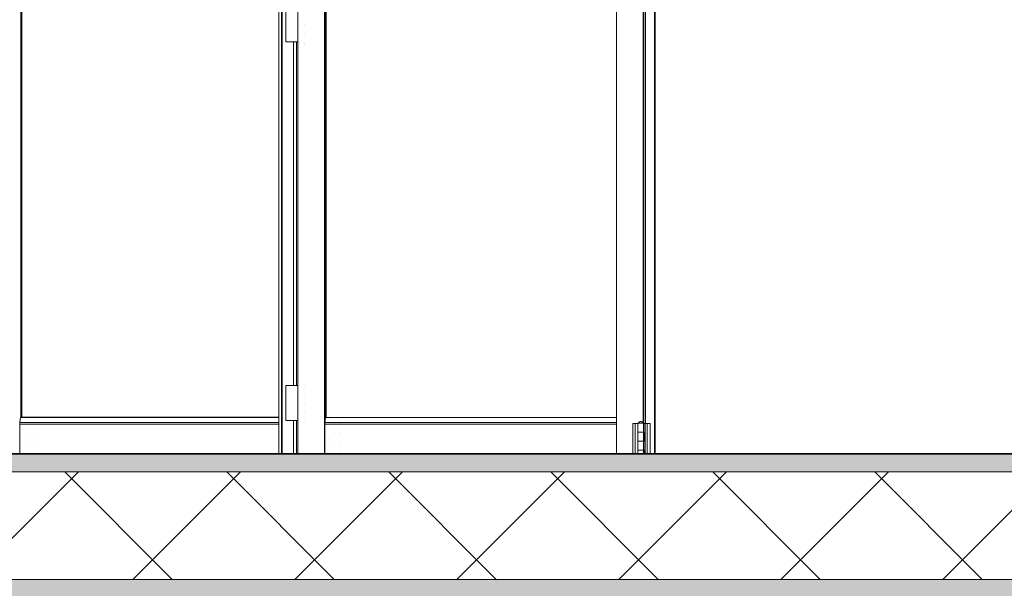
# Model space of a CAD drawing. Header units: inches. Extents: x 424 to 2043, y -237 to 445.
# Tile 926 of 965: x 993.85 to 996.6, y 221.78 to 223.36. Entities that reach past the tile are written whole.
import ezdxf

# ---------------------------------------------------------------- set-up
doc = ezdxf.new("R2010")
doc.units = ezdxf.units.IN
doc.header["$MEASUREMENT"] = 0
for name, color, linetype, lineweight in [('A-DOOR', 31, 'Continuous', 9), ('A-FLOR', 192, 'Continuous', 9), ('A-FLOR-MCUT', 51, 'Continuous', 9), ('A-FLOR-PATT', 8, 'Continuous', 35), ('A-WALL', 113, 'Continuous', 9)]:
    doc.layers.add(name, color=color, linetype=linetype, lineweight=lineweight)

# ---------------------------------------------------------------- blocks, each defined once
blk = doc.blocks.new('5-panel_Bi-fold_external_door_10806 - Type 1-V65-Section 2')
at = {"layer": 'A-DOOR'}
for p, q in [((41.5574, 8.4), (41.5574, 5.6)), ((40.5077, 8.348), (40.5077, 5.6)), ((40.5156, 8.348), (40.5156, 5.6)), ((40.5169, 8.348), (40.5169, 5.6)), ((40.5611, 8.348), (40.5611, 5.6)), ((40.6359, 8.348), (40.6359, 5.6003)), ((41.4512, 5.6), (41.4512, 8.348)), ((39.7869, 5.7018), (39.7869, 8.2627)), ((39.7897, 5.7031), (39.7897, 8.2614)), ((40.6387, 8.2627), (40.6387, 5.7018)), ((40.6405, 8.2627), (40.6405, 5.7018)), ((41.5259, 5.685), (41.5259, 8.25)), ((41.5273, 8.25), (41.5273, 5.685)), ((41.5325, 8.25), (41.5325, 5.685)), ((40.5271, 6.849), (40.5271, 6.751)), ((40.5655, 6.8), (40.5655, 6.8)), ((40.5655, 6.8), (40.5655, 6.8)), ((40.5795, 6.8), (40.5795, 6.8)), ((40.5795, 6.8), (40.5795, 6.8)), ((40.5795, 6.8), (40.5795, 6.8)), ((40.5655, 6.775), (40.5655, 6.775)), ((40.5655, 6.775), (40.5655, 6.775)), ((40.5795, 6.775), (40.5795, 6.775)), ((40.5795, 6.775), (40.5795, 6.775)), ((40.5795, 6.775), (40.5795, 6.775)), ((40.5284, 6.751), (40.5272, 6.751)), ((40.5438, 6.751), (40.5284, 6.751)), ((40.5454, 6.751), (40.5438, 6.751)), ((40.5471, 6.751), (40.5454, 6.751)), ((40.549, 6.751), (40.5471, 6.751)), ((40.5569, 6.751), (40.549, 6.751)), ((40.549, 5.791), (40.549, 6.751)), ((40.5611, 6.751), (40.5569, 6.751)), ((40.5569, 6.751), (40.5569, 5.791)), ((40.5655, 6.75), (40.5655, 6.75)), ((40.5655, 6.75), (40.5655, 6.75)), ((40.5655, 6.742), (40.5655, 6.742)), ((40.5795, 6.75), (40.5795, 6.75)), ((40.5795, 6.75), (40.5795, 6.75)), ((40.5795, 6.75), (40.5795, 6.75)), ((40.5795, 6.742), (40.5795, 6.742)), ((40.5795, 6.742), (40.5795, 6.742)), ((40.5271, 5.791), (40.5271, 5.693)), ((40.5272, 5.791), (40.5284, 5.791)), ((40.5284, 5.791), (40.5438, 5.791)), ((40.5438, 5.791), (40.5454, 5.791)), ((40.5454, 5.791), (40.5471, 5.791)), ((40.5471, 5.791), (40.549, 5.791)), ((40.549, 5.791), (40.5569, 5.791)), ((40.5569, 5.791), (40.5611, 5.791)), ((40.5655, 5.792), (40.5655, 5.792)), ((40.5795, 5.792), (40.5795, 5.792)), ((40.5655, 5.767), (40.5655, 5.767)), ((40.5655, 5.767), (40.5655, 5.767)), ((40.5795, 5.767), (40.5795, 5.767)), ((40.5795, 5.767), (40.5795, 5.767)), ((40.5795, 5.767), (40.5795, 5.767)), ((40.5655, 5.742), (40.5655, 5.742)), ((40.5655, 5.742), (40.5655, 5.742)), ((40.5795, 5.742), (40.5795, 5.742)), ((40.5795, 5.742), (40.5795, 5.742)), ((40.5795, 5.742), (40.5795, 5.742)), ((39.7841, 5.6879), (39.7866, 5.7018)), ((40.5077, 5.7018), (39.7866, 5.7018)), ((40.5077, 5.7031), (39.7875, 5.7031)), ((40.5655, 5.717), (40.5655, 5.717)), ((40.5655, 5.717), (40.5655, 5.717)), ((40.5795, 5.717), (40.5795, 5.717)), ((40.5795, 5.717), (40.5795, 5.717)), ((40.5795, 5.717), (40.5795, 5.717)), ((40.6361, 5.6879), (40.6386, 5.7018)), ((40.6386, 5.7018), (41.4512, 5.7018)), ((39.7841, 5.6829), (39.7841, 5.6879)), ((40.5077, 5.6879), (39.7841, 5.6879)), ((39.7841, 5.6), (39.7841, 5.6829)), ((40.5077, 5.6829), (39.7841, 5.6829)), ((39.8127, 5.686), (39.8127, 5.686)), ((39.8267, 5.686), (39.8267, 5.686)), ((40.5284, 5.693), (40.5272, 5.693)), ((40.5438, 5.693), (40.5284, 5.693)), ((40.5454, 5.693), (40.5438, 5.693)), ((40.5471, 5.693), (40.5454, 5.693)), ((40.549, 5.693), (40.5471, 5.693)), ((40.5569, 5.693), (40.549, 5.693)), ((40.549, 5.6), (40.549, 5.693)), ((40.5611, 5.693), (40.5569, 5.693)), ((40.5569, 5.693), (40.5569, 5.6)), ((40.5655, 5.692), (40.5655, 5.692)), ((40.5795, 5.692), (40.5795, 5.692)), ((40.5795, 5.692), (40.5795, 5.692)), ((40.636, 5.6829), (40.6361, 5.6879)), ((40.636, 5.6003), (40.636, 5.6829)), ((40.636, 5.6829), (41.4512, 5.6829)), ((40.6361, 5.6879), (41.4512, 5.6879)), ((40.664, 5.686), (40.664, 5.686)), ((40.678, 5.686), (40.678, 5.686)), ((41.4968, 5.685), (41.4968, 5.6003)), ((41.4968, 5.685), (41.4968, 5.685)), ((41.4968, 5.685), (41.5024, 5.685)), ((41.5024, 5.685), (41.5032, 5.685)), ((41.5032, 5.685), (41.5035, 5.685)), ((41.5032, 5.6003), (41.5032, 5.685)), ((41.5035, 5.685), (41.5117, 5.685)), ((41.5035, 5.6003), (41.5035, 5.685)), ((41.511, 5.685), (41.511, 5.662)), ((41.5126, 5.686), (41.5132, 5.686)), ((41.5132, 5.686), (41.5253, 5.686)), ((41.5264, 5.685), (41.5304, 5.685)), ((41.5264, 5.66), (41.5264, 5.685)), ((41.527, 5.662), (41.527, 5.685)), ((41.5304, 5.685), (41.5317, 5.685)), ((41.5304, 5.6003), (41.5304, 5.685)), ((41.5317, 5.685), (41.5366, 5.685)), ((41.5317, 5.6003), (41.5317, 5.685)), ((41.5366, 5.685), (41.5371, 5.685)), ((41.5366, 5.6003), (41.5366, 5.685)), ((41.5371, 5.685), (41.5446, 5.685)), ((41.5446, 5.685), (41.545, 5.685)), ((41.545, 5.6003), (41.545, 5.685)), ((39.8127, 5.661), (39.8127, 5.661)), ((39.8267, 5.661), (39.8267, 5.661)), ((40.664, 5.661), (40.664, 5.661)), ((40.678, 5.661), (40.678, 5.661)), ((41.511, 5.66), (41.511, 5.637)), ((41.5247, 5.661), (41.5132, 5.661)), ((41.5132, 5.661), (41.5247, 5.661)), ((41.5142, 5.66), (41.5142, 5.662)), ((41.5155, 5.66), (41.5155, 5.662)), ((41.5201, 5.66), (41.5201, 5.662)), ((41.5264, 5.66), (41.5268, 5.66)), ((41.5269, 5.66), (41.529, 5.66)), ((41.5269, 5.66), (41.5269, 5.637)), ((41.527, 5.637), (41.527, 5.66)), ((41.529, 5.637), (41.529, 5.66)), ((39.8127, 5.636), (39.8127, 5.636)), ((39.8267, 5.636), (39.8267, 5.636)), ((40.664, 5.636), (40.664, 5.636)), ((40.678, 5.636), (40.678, 5.636)), ((41.511, 5.635), (41.511, 5.612)), ((41.5247, 5.636), (41.5132, 5.636)), ((41.5132, 5.636), (41.5247, 5.636)), ((41.5142, 5.635), (41.5142, 5.637)), ((41.5142, 5.61), (41.5142, 5.612)), ((41.5155, 5.635), (41.5155, 5.637)), ((41.5155, 5.61), (41.5155, 5.612)), ((41.5201, 5.635), (41.5201, 5.637)), ((41.5201, 5.61), (41.5201, 5.612)), ((41.5268, 5.637), (41.5264, 5.637)), ((41.5264, 5.61), (41.5264, 5.637)), ((41.529, 5.637), (41.5269, 5.637)), ((41.527, 5.612), (41.527, 5.635)), ((39.8127, 5.611), (39.8127, 5.611)), ((39.8267, 5.611), (39.8267, 5.611)), ((40.664, 5.611), (40.664, 5.611)), ((40.678, 5.611), (40.678, 5.611)), ((41.511, 5.61), (41.511, 5.6003)), ((41.5247, 5.611), (41.5132, 5.611)), ((41.5132, 5.611), (41.5247, 5.611)), ((41.5264, 5.61), (41.5268, 5.61)), ((41.5269, 5.61), (41.529, 5.61)), ((41.5269, 5.6003), (41.5269, 5.61)), ((41.527, 5.6003), (41.527, 5.61)), ((41.529, 5.61), (41.529, 5.6003))]:
    blk.add_line(p, q, dxfattribs=at)
at = {"layer": 'A-DOOR', "flags": 128}
for points in [[(40.5654, 6.8), (40.5655, 6.8), (40.5655, 6.8)], [(40.5655, 6.8), (40.5655, 6.8), (40.5655, 6.8)], [(40.5655, 6.8), (40.5655, 6.8), (40.5655, 6.8)], [(40.5795, 6.8), (40.5795, 6.8), (40.5795, 6.8)], [(40.5795, 6.8), (40.5795, 6.8), (40.5795, 6.8)], [(40.5654, 6.775), (40.5655, 6.775), (40.5655, 6.775)], [(40.5655, 6.775), (40.5655, 6.775), (40.5655, 6.775)], [(40.5655, 6.775), (40.5655, 6.775), (40.5655, 6.775)], [(40.5795, 6.775), (40.5795, 6.775), (40.5795, 6.775)], [(40.5795, 6.775), (40.5795, 6.775), (40.5795, 6.775)], [(40.5654, 6.75), (40.5655, 6.75), (40.5655, 6.75)], [(40.5655, 6.75), (40.5655, 6.75), (40.5655, 6.75)], [(40.5655, 6.75), (40.5655, 6.75), (40.5655, 6.75)], [(40.5655, 6.742), (40.5655, 6.742), (40.5655, 6.742)], [(40.5795, 6.75), (40.5795, 6.75), (40.5795, 6.75)], [(40.5795, 6.75), (40.5795, 6.75), (40.5795, 6.75)], [(40.5795, 6.742), (40.5795, 6.742), (40.5795, 6.742)], [(40.5654, 5.792), (40.5655, 5.792), (40.5655, 5.792)], [(40.5655, 5.792), (40.5655, 5.792), (40.5655, 5.792)], [(40.5795, 5.792), (40.5795, 5.792), (40.5795, 5.792)], [(40.5654, 5.767), (40.5655, 5.767), (40.5655, 5.767)], [(40.5655, 5.767), (40.5655, 5.767), (40.5655, 5.767)], [(40.5655, 5.767), (40.5655, 5.767), (40.5655, 5.767)], [(40.5795, 5.767), (40.5795, 5.767), (40.5795, 5.767)], [(40.5795, 5.767), (40.5795, 5.767), (40.5795, 5.767)], [(40.5654, 5.742), (40.5655, 5.742), (40.5655, 5.742)], [(40.5655, 5.742), (40.5655, 5.742), (40.5655, 5.742)], [(40.5655, 5.742), (40.5655, 5.742), (40.5655, 5.742)], [(40.5795, 5.742), (40.5795, 5.742), (40.5795, 5.742)], [(40.5795, 5.742), (40.5795, 5.742), (40.5795, 5.742)], [(40.5654, 5.717), (40.5655, 5.717), (40.5655, 5.717)], [(40.5655, 5.717), (40.5655, 5.717), (40.5655, 5.717)], [(40.5655, 5.717), (40.5655, 5.717), (40.5655, 5.717)], [(40.5795, 5.717), (40.5795, 5.717), (40.5795, 5.717)], [(40.5795, 5.717), (40.5795, 5.717), (40.5795, 5.717)], [(40.5655, 5.692), (40.5655, 5.692), (40.5655, 5.692)], [(40.5795, 5.692), (40.5795, 5.692), (40.5795, 5.692)], [(41.511, 5.685), (41.511, 5.685), (41.511, 5.6851), (41.511, 5.6851), (41.511, 5.6852), (41.511, 5.6852), (41.511, 5.6852), (41.511, 5.6853), (41.511, 5.6853), (41.511, 5.6854), (41.511, 5.6854), (41.5111, 5.6854), (41.5111, 5.6855), (41.5111, 5.6855), (41.5111, 5.6855), (41.5111, 5.6856), (41.5112, 5.6856), (41.5112, 5.6856), (41.5112, 5.6857), (41.5112, 5.6857), (41.5113, 5.6857), (41.5113, 5.6857), (41.5113, 5.6858), (41.5114, 5.6858), (41.5114, 5.6858), (41.5114, 5.6858), (41.5115, 5.6859), (41.5115, 5.6859), (41.5115, 5.6859), (41.5116, 5.6859), (41.5116, 5.6859), (41.5116, 5.6859), (41.5117, 5.686), (41.5117, 5.686), (41.5118, 5.686), (41.5118, 5.686), (41.5118, 5.686), (41.5119, 5.686), (41.5119, 5.686), (41.512, 5.686), (41.512, 5.686)], [(41.512, 5.686), (41.5121, 5.6863), (41.5122, 5.6865), (41.5124, 5.6868), (41.5126, 5.6871), (41.5127, 5.6873), (41.5129, 5.6876), (41.5131, 5.6878), (41.5133, 5.688), (41.5135, 5.6883), (41.5138, 5.6885), (41.514, 5.6887), (41.5142, 5.6889), (41.5145, 5.6891), (41.5147, 5.6892), (41.515, 5.6894), (41.5153, 5.6895), (41.5155, 5.6897), (41.5158, 5.6898), (41.5161, 5.6899), (41.5164, 5.6901), (41.5167, 5.6902), (41.517, 5.6902), (41.5173, 5.6903), (41.5176, 5.6904), (41.5179, 5.6904), (41.5182, 5.6905), (41.5185, 5.6905), (41.5188, 5.6905), (41.519, 5.6905)], [(41.5132, 5.686), (41.513, 5.686), (41.5129, 5.686), (41.5128, 5.686), (41.5126, 5.686), (41.5125, 5.686), (41.5124, 5.686), (41.5123, 5.686), (41.5122, 5.686), (41.5122, 5.686), (41.5121, 5.686), (41.5121, 5.686), (41.512, 5.686), (41.512, 5.686), (41.512, 5.686), (41.512, 5.686)], [(41.512, 5.686), (41.512, 5.686), (41.512, 5.686), (41.512, 5.686), (41.5121, 5.686), (41.5121, 5.686), (41.5122, 5.686), (41.5122, 5.686), (41.5123, 5.686), (41.5124, 5.686), (41.5125, 5.686), (41.5126, 5.686), (41.5128, 5.686), (41.5129, 5.686), (41.513, 5.686), (41.5132, 5.686), (41.5134, 5.686)], [(41.526, 5.686), (41.526, 5.686), (41.5259, 5.686), (41.5259, 5.686), (41.5259, 5.686), (41.5258, 5.686), (41.5258, 5.686), (41.5257, 5.686), (41.5256, 5.686), (41.5255, 5.686), (41.5254, 5.686), (41.5253, 5.686), (41.5252, 5.686), (41.525, 5.686), (41.5249, 5.686), (41.5247, 5.686), (41.5246, 5.686), (41.5244, 5.686), (41.5242, 5.686), (41.524, 5.686), (41.5238, 5.686), (41.5236, 5.686), (41.5234, 5.686), (41.5232, 5.686), (41.523, 5.686), (41.5227, 5.686), (41.5225, 5.686), (41.5223, 5.686), (41.522, 5.686), (41.5218, 5.686), (41.5215, 5.686), (41.5212, 5.686), (41.521, 5.686), (41.5207, 5.686), (41.5204, 5.686), (41.5202, 5.686), (41.5199, 5.686), (41.5196, 5.686), (41.5193, 5.686), (41.519, 5.686), (41.5188, 5.686), (41.5185, 5.686), (41.5182, 5.686), (41.5179, 5.686), (41.5176, 5.686), (41.5174, 5.686), (41.5171, 5.686), (41.5168, 5.686), (41.5166, 5.686), (41.5163, 5.686), (41.5161, 5.686), (41.5158, 5.686), (41.5156, 5.686), (41.5153, 5.686), (41.5151, 5.686), (41.5148, 5.686), (41.5146, 5.686), (41.5144, 5.686), (41.5142, 5.686), (41.514, 5.686), (41.5138, 5.686), (41.5136, 5.686), (41.5134, 5.686), (41.5133, 5.686), (41.5132, 5.686)], [(41.519, 5.6905), (41.5193, 5.6905), (41.5196, 5.6905), (41.5199, 5.6904), (41.5202, 5.6904), (41.5205, 5.6903), (41.5208, 5.6903), (41.5211, 5.6902), (41.5214, 5.6901), (41.5217, 5.69), (41.522, 5.6899), (41.5222, 5.6898), (41.5225, 5.6896), (41.5228, 5.6895), (41.5231, 5.6893), (41.5233, 5.6892), (41.5236, 5.689), (41.5238, 5.6888), (41.524, 5.6886), (41.5243, 5.6884), (41.5245, 5.6882), (41.5247, 5.6879), (41.5249, 5.6877), (41.5251, 5.6875), (41.5253, 5.6872), (41.5254, 5.687), (41.5256, 5.6867), (41.5258, 5.6864), (41.5259, 5.6862), (41.526, 5.686)], [(41.5243, 5.686), (41.5245, 5.686), (41.5247, 5.686), (41.5247, 5.686)], [(41.5247, 5.686), (41.5249, 5.686), (41.525, 5.686), (41.5252, 5.686), (41.5253, 5.686), (41.5254, 5.686), (41.5255, 5.686), (41.5256, 5.686), (41.5257, 5.686), (41.5258, 5.686), (41.5258, 5.686), (41.5259, 5.686), (41.5259, 5.686), (41.5259, 5.686), (41.526, 5.686), (41.526, 5.686)], [(41.526, 5.686), (41.526, 5.686), (41.526, 5.686), (41.5261, 5.686), (41.5261, 5.686), (41.5262, 5.686), (41.5262, 5.686), (41.5262, 5.686), (41.5263, 5.6859), (41.5263, 5.6859), (41.5264, 5.6859), (41.5264, 5.6859), (41.5264, 5.6859), (41.5265, 5.6859), (41.5265, 5.6858), (41.5265, 5.6858), (41.5266, 5.6858), (41.5266, 5.6858), (41.5266, 5.6858), (41.5267, 5.6857), (41.5267, 5.6857), (41.5267, 5.6857), (41.5267, 5.6856), (41.5268, 5.6856), (41.5268, 5.6856), (41.5268, 5.6855), (41.5268, 5.6855), (41.5268, 5.6855), (41.5269, 5.6854), (41.5269, 5.6854), (41.5269, 5.6854), (41.5269, 5.6853), (41.5269, 5.6853), (41.5269, 5.6852), (41.5269, 5.6852), (41.527, 5.6852), (41.527, 5.6851), (41.527, 5.6851), (41.527, 5.6851), (41.527, 5.685), (41.527, 5.685)], [(41.512, 5.661), (41.5119, 5.661), (41.5119, 5.661), (41.5118, 5.661), (41.5118, 5.661), (41.5118, 5.661), (41.5117, 5.661), (41.5117, 5.661), (41.5117, 5.6611), (41.5116, 5.6611), (41.5116, 5.6611), (41.5115, 5.6611), (41.5115, 5.6611), (41.5115, 5.6611), (41.5114, 5.6612), (41.5114, 5.6612), (41.5114, 5.6612), (41.5113, 5.6612), (41.5113, 5.6612), (41.5113, 5.6613), (41.5112, 5.6613), (41.5112, 5.6613), (41.5112, 5.6614), (41.5112, 5.6614), (41.5111, 5.6614), (41.5111, 5.6615), (41.5111, 5.6615), (41.5111, 5.6615), (41.5111, 5.6616), (41.511, 5.6616), (41.511, 5.6616), (41.511, 5.6617), (41.511, 5.6617), (41.511, 5.6618), (41.511, 5.6618), (41.511, 5.6618), (41.511, 5.6619), (41.511, 5.6619), (41.511, 5.6619), (41.511, 5.662), (41.511, 5.662)], [(41.511, 5.66), (41.511, 5.66), (41.511, 5.6601), (41.511, 5.6601), (41.511, 5.6602), (41.511, 5.6602), (41.511, 5.6602), (41.511, 5.6603), (41.511, 5.6603), (41.511, 5.6604), (41.511, 5.6604), (41.5111, 5.6604), (41.5111, 5.6605), (41.5111, 5.6605), (41.5111, 5.6605), (41.5111, 5.6606), (41.5112, 5.6606), (41.5112, 5.6606), (41.5112, 5.6607), (41.5112, 5.6607), (41.5113, 5.6607), (41.5113, 5.6607), (41.5113, 5.6608), (41.5114, 5.6608), (41.5114, 5.6608), (41.5114, 5.6608), (41.5115, 5.6609), (41.5115, 5.6609), (41.5115, 5.6609), (41.5116, 5.6609), (41.5116, 5.6609), (41.5116, 5.6609), (41.5117, 5.661), (41.5117, 5.661), (41.5118, 5.661), (41.5118, 5.661), (41.5118, 5.661), (41.5119, 5.661), (41.5119, 5.661), (41.512, 5.661), (41.512, 5.661)], [(41.5132, 5.661), (41.513, 5.661), (41.5129, 5.661), (41.5128, 5.661), (41.5126, 5.661), (41.5125, 5.661), (41.5124, 5.661), (41.5123, 5.661), (41.5122, 5.661), (41.5122, 5.661), (41.5121, 5.661), (41.5121, 5.661), (41.512, 5.661), (41.512, 5.661), (41.512, 5.661), (41.512, 5.661)], [(41.512, 5.661), (41.512, 5.661), (41.512, 5.661), (41.512, 5.661), (41.5121, 5.661), (41.5121, 5.661), (41.5122, 5.661), (41.5122, 5.661), (41.5123, 5.661), (41.5124, 5.661), (41.5125, 5.661), (41.5126, 5.661), (41.5128, 5.661), (41.5129, 5.661), (41.513, 5.661), (41.5132, 5.661), (41.5134, 5.661), (41.5135, 5.661), (41.5137, 5.661), (41.5139, 5.661), (41.5141, 5.661), (41.5143, 5.661), (41.5145, 5.661), (41.5147, 5.661), (41.515, 5.661), (41.5152, 5.661), (41.5154, 5.661), (41.5157, 5.661), (41.5159, 5.661), (41.5162, 5.661), (41.5164, 5.661), (41.5167, 5.661), (41.517, 5.661), (41.5172, 5.661), (41.5175, 5.661), (41.5178, 5.661), (41.5181, 5.661), (41.5183, 5.661), (41.5186, 5.661), (41.5189, 5.661), (41.5192, 5.661), (41.5194, 5.661), (41.5197, 5.661), (41.52, 5.661), (41.5203, 5.661), (41.5206, 5.661), (41.5208, 5.661), (41.5211, 5.661), (41.5214, 5.661), (41.5216, 5.661), (41.5219, 5.661), (41.5221, 5.661), (41.5224, 5.661), (41.5226, 5.661), (41.5229, 5.661), (41.5231, 5.661), (41.5233, 5.661), (41.5235, 5.661), (41.5237, 5.661), (41.5239, 5.661), (41.5241, 5.661), (41.5243, 5.661), (41.5245, 5.661), (41.5247, 5.661), (41.5247, 5.661)], [(41.5247, 5.661), (41.5246, 5.661), (41.5244, 5.661), (41.5242, 5.661), (41.524, 5.661), (41.5238, 5.661), (41.5236, 5.661), (41.5234, 5.661), (41.5232, 5.661), (41.523, 5.661), (41.5227, 5.661), (41.5225, 5.661), (41.5223, 5.661), (41.522, 5.661), (41.5217, 5.661), (41.5215, 5.661), (41.5212, 5.661), (41.521, 5.661), (41.5207, 5.661), (41.5204, 5.661), (41.5201, 5.661), (41.5199, 5.661), (41.5196, 5.661), (41.5193, 5.661), (41.519, 5.661), (41.5187, 5.661), (41.5185, 5.661), (41.5182, 5.661), (41.5179, 5.661), (41.5176, 5.661), (41.5174, 5.661), (41.5171, 5.661), (41.5168, 5.661), (41.5166, 5.661), (41.5163, 5.661), (41.516, 5.661), (41.5158, 5.661), (41.5155, 5.661), (41.5153, 5.661), (41.5151, 5.661), (41.5148, 5.661), (41.5146, 5.661), (41.5144, 5.661), (41.5142, 5.661), (41.514, 5.661), (41.5138, 5.661), (41.5136, 5.661), (41.5134, 5.661), (41.5133, 5.661), (41.5131, 5.661), (41.513, 5.661), (41.5128, 5.661), (41.5127, 5.661), (41.5126, 5.661), (41.5125, 5.661), (41.5124, 5.661), (41.5123, 5.661), (41.5122, 5.661), (41.5121, 5.661), (41.5121, 5.661), (41.512, 5.661), (41.512, 5.661), (41.512, 5.661), (41.512, 5.661)], [(41.512, 5.661), (41.512, 5.661), (41.512, 5.661), (41.512, 5.661), (41.5121, 5.661), (41.5121, 5.661), (41.5122, 5.661), (41.5122, 5.661), (41.5123, 5.661), (41.5124, 5.661), (41.5125, 5.661), (41.5126, 5.661), (41.5128, 5.661), (41.5129, 5.661), (41.513, 5.661), (41.5132, 5.661), (41.5132, 5.661)], [(41.526, 5.661), (41.526, 5.661), (41.5259, 5.661), (41.5259, 5.661), (41.5259, 5.661), (41.5258, 5.661), (41.5258, 5.661), (41.5257, 5.661), (41.5256, 5.661), (41.5255, 5.661), (41.5254, 5.661), (41.5253, 5.661), (41.5252, 5.661), (41.525, 5.661), (41.5249, 5.661), (41.5247, 5.661), (41.5246, 5.661), (41.5244, 5.661), (41.5242, 5.661), (41.524, 5.661), (41.5238, 5.661), (41.5236, 5.661), (41.5234, 5.661), (41.5232, 5.661), (41.523, 5.661), (41.5227, 5.661), (41.5225, 5.661), (41.5223, 5.661), (41.522, 5.661), (41.5218, 5.661), (41.5215, 5.661), (41.5212, 5.661), (41.521, 5.661), (41.5207, 5.661), (41.5204, 5.661), (41.5202, 5.661), (41.5199, 5.661), (41.5196, 5.661), (41.5193, 5.661), (41.519, 5.661), (41.5188, 5.661), (41.5185, 5.661), (41.5182, 5.661), (41.5179, 5.661), (41.5176, 5.661), (41.5174, 5.661), (41.5171, 5.661), (41.5168, 5.661), (41.5166, 5.661), (41.5163, 5.661), (41.5161, 5.661), (41.5158, 5.661), (41.5156, 5.661), (41.5153, 5.661), (41.5151, 5.661), (41.5148, 5.661), (41.5146, 5.661), (41.5144, 5.661), (41.5142, 5.661), (41.514, 5.661), (41.5138, 5.661), (41.5136, 5.661), (41.5134, 5.661), (41.5133, 5.661), (41.5132, 5.661)], [(41.5132, 5.661), (41.5134, 5.661), (41.5135, 5.661), (41.5137, 5.661), (41.5139, 5.661), (41.5141, 5.661), (41.5143, 5.661), (41.5145, 5.661), (41.5147, 5.661), (41.515, 5.661), (41.5152, 5.661), (41.5154, 5.661), (41.5157, 5.661), (41.5159, 5.661), (41.5162, 5.661), (41.5164, 5.661), (41.5167, 5.661), (41.517, 5.661), (41.5172, 5.661), (41.5175, 5.661), (41.5178, 5.661), (41.5181, 5.661), (41.5183, 5.661), (41.5186, 5.661), (41.5189, 5.661), (41.5192, 5.661), (41.5195, 5.661), (41.5197, 5.661), (41.52, 5.661), (41.5203, 5.661), (41.5206, 5.661), (41.5208, 5.661), (41.5211, 5.661), (41.5214, 5.661), (41.5216, 5.661), (41.5219, 5.661), (41.5221, 5.661), (41.5224, 5.661), (41.5226, 5.661), (41.5229, 5.661), (41.5231, 5.661), (41.5233, 5.661), (41.5235, 5.661), (41.5237, 5.661), (41.5239, 5.661), (41.5241, 5.661), (41.5243, 5.661), (41.5245, 5.661), (41.5247, 5.661), (41.5248, 5.661), (41.525, 5.661), (41.5251, 5.661), (41.5252, 5.661), (41.5254, 5.661), (41.5255, 5.661), (41.5256, 5.661), (41.5257, 5.661), (41.5257, 5.661), (41.5258, 5.661), (41.5259, 5.661), (41.5259, 5.661), (41.5259, 5.661), (41.526, 5.661), (41.526, 5.661)], [(41.5247, 5.661), (41.5249, 5.661), (41.525, 5.661), (41.5252, 5.661), (41.5253, 5.661), (41.5254, 5.661), (41.5255, 5.661), (41.5256, 5.661), (41.5257, 5.661), (41.5258, 5.661), (41.5258, 5.661), (41.5259, 5.661), (41.5259, 5.661), (41.5259, 5.661), (41.526, 5.661), (41.526, 5.661)], [(41.526, 5.661), (41.526, 5.661), (41.5259, 5.661), (41.5259, 5.661), (41.5259, 5.661), (41.5258, 5.661), (41.5258, 5.661), (41.5257, 5.661), (41.5256, 5.661), (41.5255, 5.661), (41.5254, 5.661), (41.5253, 5.661), (41.5252, 5.661), (41.525, 5.661), (41.5249, 5.661), (41.5247, 5.661), (41.5247, 5.661)], [(41.527, 5.662), (41.527, 5.662), (41.527, 5.6619), (41.527, 5.6619), (41.527, 5.6618), (41.5269, 5.6618), (41.5269, 5.6618), (41.5269, 5.6617), (41.5269, 5.6617), (41.5269, 5.6616), (41.5269, 5.6616), (41.5269, 5.6616), (41.5269, 5.6615), (41.5268, 5.6615), (41.5268, 5.6615), (41.5268, 5.6614), (41.5268, 5.6614), (41.5267, 5.6614), (41.5267, 5.6613), (41.5267, 5.6613), (41.5267, 5.6613), (41.5266, 5.6613), (41.5266, 5.6612), (41.5266, 5.6612), (41.5265, 5.6612), (41.5265, 5.6612), (41.5265, 5.6611), (41.5264, 5.6611), (41.5264, 5.6611), (41.5264, 5.6611), (41.5263, 5.6611), (41.5263, 5.6611), (41.5263, 5.661), (41.5262, 5.661), (41.5262, 5.661), (41.5261, 5.661), (41.5261, 5.661), (41.5261, 5.661), (41.526, 5.661), (41.526, 5.661), (41.526, 5.661)], [(41.526, 5.661), (41.526, 5.661), (41.526, 5.661), (41.5261, 5.661), (41.5261, 5.661), (41.5262, 5.661), (41.5262, 5.661), (41.5262, 5.661), (41.5263, 5.6609), (41.5263, 5.6609), (41.5264, 5.6609), (41.5264, 5.6609), (41.5264, 5.6609), (41.5265, 5.6609), (41.5265, 5.6608), (41.5265, 5.6608), (41.5266, 5.6608), (41.5266, 5.6608), (41.5266, 5.6608), (41.5267, 5.6607), (41.5267, 5.6607), (41.5267, 5.6607), (41.5267, 5.6606), (41.5268, 5.6606), (41.5268, 5.6606), (41.5268, 5.6605), (41.5268, 5.6605), (41.5268, 5.6605), (41.5269, 5.6604), (41.5269, 5.6604), (41.5269, 5.6604), (41.5269, 5.6603), (41.5269, 5.6603), (41.5269, 5.6602), (41.5269, 5.6602), (41.527, 5.6602), (41.527, 5.6601), (41.527, 5.6601), (41.527, 5.6601), (41.527, 5.66), (41.527, 5.66)], [(41.512, 5.636), (41.5119, 5.636), (41.5119, 5.636), (41.5118, 5.636), (41.5118, 5.636), (41.5118, 5.636), (41.5117, 5.636), (41.5117, 5.636), (41.5117, 5.6361), (41.5116, 5.6361), (41.5116, 5.6361), (41.5115, 5.6361), (41.5115, 5.6361), (41.5115, 5.6361), (41.5114, 5.6362), (41.5114, 5.6362), (41.5114, 5.6362), (41.5113, 5.6362), (41.5113, 5.6362), (41.5113, 5.6363), (41.5112, 5.6363), (41.5112, 5.6363), (41.5112, 5.6364), (41.5112, 5.6364), (41.5111, 5.6364), (41.5111, 5.6365), (41.5111, 5.6365), (41.5111, 5.6365), (41.5111, 5.6366), (41.511, 5.6366), (41.511, 5.6366), (41.511, 5.6367), (41.511, 5.6367), (41.511, 5.6368), (41.511, 5.6368), (41.511, 5.6368), (41.511, 5.6369), (41.511, 5.6369), (41.511, 5.6369), (41.511, 5.637), (41.511, 5.637)], [(41.511, 5.635), (41.511, 5.635), (41.511, 5.6351), (41.511, 5.6351), (41.511, 5.6352), (41.511, 5.6352), (41.511, 5.6352), (41.511, 5.6353), (41.511, 5.6353), (41.511, 5.6354), (41.511, 5.6354), (41.5111, 5.6354), (41.5111, 5.6355), (41.5111, 5.6355), (41.5111, 5.6355), (41.5111, 5.6356), (41.5112, 5.6356), (41.5112, 5.6356), (41.5112, 5.6357), (41.5112, 5.6357), (41.5113, 5.6357), (41.5113, 5.6357), (41.5113, 5.6358), (41.5114, 5.6358), (41.5114, 5.6358), (41.5114, 5.6358), (41.5115, 5.6359), (41.5115, 5.6359), (41.5115, 5.6359), (41.5116, 5.6359), (41.5116, 5.6359), (41.5116, 5.6359), (41.5117, 5.636), (41.5117, 5.636), (41.5118, 5.636), (41.5118, 5.636), (41.5118, 5.636), (41.5119, 5.636), (41.5119, 5.636), (41.512, 5.636), (41.512, 5.636)], [(41.512, 5.611), (41.5119, 5.611), (41.5119, 5.611), (41.5118, 5.611), (41.5118, 5.611), (41.5118, 5.611), (41.5117, 5.611), (41.5117, 5.611), (41.5117, 5.6111), (41.5116, 5.6111), (41.5116, 5.6111), (41.5115, 5.6111), (41.5115, 5.6111), (41.5115, 5.6111), (41.5114, 5.6112), (41.5114, 5.6112), (41.5114, 5.6112), (41.5113, 5.6112), (41.5113, 5.6112), (41.5113, 5.6113), (41.5112, 5.6113), (41.5112, 5.6113), (41.5112, 5.6114), (41.5112, 5.6114), (41.5111, 5.6114), (41.5111, 5.6115), (41.5111, 5.6115), (41.5111, 5.6115), (41.5111, 5.6116), (41.511, 5.6116), (41.511, 5.6116), (41.511, 5.6117), (41.511, 5.6117), (41.511, 5.6118), (41.511, 5.6118), (41.511, 5.6118), (41.511, 5.6119), (41.511, 5.6119), (41.511, 5.6119), (41.511, 5.612), (41.511, 5.612)], [(41.5132, 5.636), (41.513, 5.636), (41.5129, 5.636), (41.5128, 5.636), (41.5126, 5.636), (41.5125, 5.636), (41.5124, 5.636), (41.5123, 5.636), (41.5122, 5.636), (41.5122, 5.636), (41.5121, 5.636), (41.5121, 5.636), (41.512, 5.636), (41.512, 5.636), (41.512, 5.636), (41.512, 5.636)], [(41.512, 5.636), (41.512, 5.636), (41.512, 5.636), (41.512, 5.636), (41.5121, 5.636), (41.5121, 5.636), (41.5122, 5.636), (41.5122, 5.636), (41.5123, 5.636), (41.5124, 5.636), (41.5125, 5.636), (41.5126, 5.636), (41.5128, 5.636), (41.5129, 5.636), (41.513, 5.636), (41.5132, 5.636), (41.5134, 5.636), (41.5135, 5.636), (41.5137, 5.636), (41.5139, 5.636), (41.5141, 5.636), (41.5143, 5.636), (41.5145, 5.636), (41.5147, 5.636), (41.515, 5.636), (41.5152, 5.636), (41.5154, 5.636), (41.5157, 5.636), (41.5159, 5.636), (41.5162, 5.636), (41.5164, 5.636), (41.5167, 5.636), (41.517, 5.636), (41.5172, 5.636), (41.5175, 5.636), (41.5178, 5.636), (41.5181, 5.636), (41.5183, 5.636), (41.5186, 5.636), (41.5189, 5.636), (41.5192, 5.636), (41.5194, 5.636), (41.5197, 5.636), (41.52, 5.636), (41.5203, 5.636), (41.5206, 5.636), (41.5208, 5.636), (41.5211, 5.636), (41.5214, 5.636), (41.5216, 5.636), (41.5219, 5.636), (41.5221, 5.636), (41.5224, 5.636), (41.5226, 5.636), (41.5229, 5.636), (41.5231, 5.636), (41.5233, 5.636), (41.5235, 5.636), (41.5237, 5.636), (41.5239, 5.636), (41.5241, 5.636), (41.5243, 5.636), (41.5245, 5.636), (41.5247, 5.636), (41.5247, 5.636)], [(41.5247, 5.636), (41.5246, 5.636), (41.5244, 5.636), (41.5242, 5.636), (41.524, 5.636), (41.5238, 5.636), (41.5236, 5.636), (41.5234, 5.636), (41.5232, 5.636), (41.523, 5.636), (41.5227, 5.636), (41.5225, 5.636), (41.5223, 5.636), (41.522, 5.636), (41.5217, 5.636), (41.5215, 5.636), (41.5212, 5.636), (41.521, 5.636), (41.5207, 5.636), (41.5204, 5.636), (41.5201, 5.636), (41.5199, 5.636), (41.5196, 5.636), (41.5193, 5.636), (41.519, 5.636), (41.5187, 5.636), (41.5185, 5.636), (41.5182, 5.636), (41.5179, 5.636), (41.5176, 5.636), (41.5174, 5.636), (41.5171, 5.636), (41.5168, 5.636), (41.5166, 5.636), (41.5163, 5.636), (41.516, 5.636), (41.5158, 5.636), (41.5155, 5.636), (41.5153, 5.636), (41.5151, 5.636), (41.5148, 5.636), (41.5146, 5.636), (41.5144, 5.636), (41.5142, 5.636), (41.514, 5.636), (41.5138, 5.636), (41.5136, 5.636), (41.5134, 5.636), (41.5133, 5.636), (41.5131, 5.636), (41.513, 5.636), (41.5128, 5.636), (41.5127, 5.636), (41.5126, 5.636), (41.5125, 5.636), (41.5124, 5.636), (41.5123, 5.636), (41.5122, 5.636), (41.5121, 5.636), (41.5121, 5.636), (41.512, 5.636), (41.512, 5.636), (41.512, 5.636), (41.512, 5.636)], [(41.512, 5.636), (41.512, 5.636), (41.512, 5.636), (41.512, 5.636), (41.5121, 5.636), (41.5121, 5.636), (41.5122, 5.636), (41.5122, 5.636), (41.5123, 5.636), (41.5124, 5.636), (41.5125, 5.636), (41.5126, 5.636), (41.5128, 5.636), (41.5129, 5.636), (41.513, 5.636), (41.5132, 5.636), (41.5132, 5.636)], [(41.526, 5.636), (41.526, 5.636), (41.5259, 5.636), (41.5259, 5.636), (41.5259, 5.636), (41.5258, 5.636), (41.5258, 5.636), (41.5257, 5.636), (41.5256, 5.636), (41.5255, 5.636), (41.5254, 5.636), (41.5253, 5.636), (41.5252, 5.636), (41.525, 5.636), (41.5249, 5.636), (41.5247, 5.636), (41.5246, 5.636), (41.5244, 5.636), (41.5242, 5.636), (41.524, 5.636), (41.5238, 5.636), (41.5236, 5.636), (41.5234, 5.636), (41.5232, 5.636), (41.523, 5.636), (41.5227, 5.636), (41.5225, 5.636), (41.5223, 5.636), (41.522, 5.636), (41.5218, 5.636), (41.5215, 5.636), (41.5212, 5.636), (41.521, 5.636), (41.5207, 5.636), (41.5204, 5.636), (41.5202, 5.636), (41.5199, 5.636), (41.5196, 5.636), (41.5193, 5.636), (41.519, 5.636), (41.5188, 5.636), (41.5185, 5.636), (41.5182, 5.636), (41.5179, 5.636), (41.5176, 5.636), (41.5174, 5.636), (41.5171, 5.636), (41.5168, 5.636), (41.5166, 5.636), (41.5163, 5.636), (41.5161, 5.636), (41.5158, 5.636), (41.5156, 5.636), (41.5153, 5.636), (41.5151, 5.636), (41.5148, 5.636), (41.5146, 5.636), (41.5144, 5.636), (41.5142, 5.636), (41.514, 5.636), (41.5138, 5.636), (41.5136, 5.636), (41.5134, 5.636), (41.5133, 5.636), (41.5132, 5.636)], [(41.5132, 5.636), (41.5134, 5.636), (41.5135, 5.636), (41.5137, 5.636), (41.5139, 5.636), (41.5141, 5.636), (41.5143, 5.636), (41.5145, 5.636), (41.5147, 5.636), (41.515, 5.636), (41.5152, 5.636), (41.5154, 5.636), (41.5157, 5.636), (41.5159, 5.636), (41.5162, 5.636), (41.5164, 5.636), (41.5167, 5.636), (41.517, 5.636), (41.5172, 5.636), (41.5175, 5.636), (41.5178, 5.636), (41.5181, 5.636), (41.5183, 5.636), (41.5186, 5.636), (41.5189, 5.636), (41.5192, 5.636), (41.5195, 5.636), (41.5197, 5.636), (41.52, 5.636), (41.5203, 5.636), (41.5206, 5.636), (41.5208, 5.636), (41.5211, 5.636), (41.5214, 5.636), (41.5216, 5.636), (41.5219, 5.636), (41.5221, 5.636), (41.5224, 5.636), (41.5226, 5.636), (41.5229, 5.636), (41.5231, 5.636), (41.5233, 5.636), (41.5235, 5.636), (41.5237, 5.636), (41.5239, 5.636), (41.5241, 5.636), (41.5243, 5.636), (41.5245, 5.636), (41.5247, 5.636), (41.5248, 5.636), (41.525, 5.636), (41.5251, 5.636), (41.5252, 5.636), (41.5254, 5.636), (41.5255, 5.636), (41.5256, 5.636), (41.5257, 5.636), (41.5257, 5.636), (41.5258, 5.636), (41.5259, 5.636), (41.5259, 5.636), (41.5259, 5.636), (41.526, 5.636), (41.526, 5.636)], [(41.5247, 5.636), (41.5249, 5.636), (41.525, 5.636), (41.5252, 5.636), (41.5253, 5.636), (41.5254, 5.636), (41.5255, 5.636), (41.5256, 5.636), (41.5257, 5.636), (41.5258, 5.636), (41.5258, 5.636), (41.5259, 5.636), (41.5259, 5.636), (41.5259, 5.636), (41.526, 5.636), (41.526, 5.636)], [(41.526, 5.636), (41.526, 5.636), (41.5259, 5.636), (41.5259, 5.636), (41.5259, 5.636), (41.5258, 5.636), (41.5258, 5.636), (41.5257, 5.636), (41.5256, 5.636), (41.5255, 5.636), (41.5254, 5.636), (41.5253, 5.636), (41.5252, 5.636), (41.525, 5.636), (41.5249, 5.636), (41.5247, 5.636), (41.5247, 5.636)], [(41.527, 5.637), (41.527, 5.637), (41.527, 5.6369), (41.527, 5.6369), (41.527, 5.6368), (41.5269, 5.6368), (41.5269, 5.6368), (41.5269, 5.6367), (41.5269, 5.6367), (41.5269, 5.6366), (41.5269, 5.6366), (41.5269, 5.6366), (41.5269, 5.6365), (41.5268, 5.6365), (41.5268, 5.6365), (41.5268, 5.6364), (41.5268, 5.6364), (41.5267, 5.6364), (41.5267, 5.6363), (41.5267, 5.6363), (41.5267, 5.6363), (41.5266, 5.6363), (41.5266, 5.6362), (41.5266, 5.6362), (41.5265, 5.6362), (41.5265, 5.6362), (41.5265, 5.6361), (41.5264, 5.6361), (41.5264, 5.6361), (41.5264, 5.6361), (41.5263, 5.6361), (41.5263, 5.6361), (41.5263, 5.636), (41.5262, 5.636), (41.5262, 5.636), (41.5261, 5.636), (41.5261, 5.636), (41.5261, 5.636), (41.526, 5.636), (41.526, 5.636), (41.526, 5.636)], [(41.526, 5.636), (41.526, 5.636), (41.526, 5.636), (41.5261, 5.636), (41.5261, 5.636), (41.5262, 5.636), (41.5262, 5.636), (41.5262, 5.636), (41.5263, 5.6359), (41.5263, 5.6359), (41.5264, 5.6359), (41.5264, 5.6359), (41.5264, 5.6359), (41.5265, 5.6359), (41.5265, 5.6358), (41.5265, 5.6358), (41.5266, 5.6358), (41.5266, 5.6358), (41.5266, 5.6358), (41.5267, 5.6357), (41.5267, 5.6357), (41.5267, 5.6357), (41.5267, 5.6356), (41.5268, 5.6356), (41.5268, 5.6356), (41.5268, 5.6355), (41.5268, 5.6355), (41.5268, 5.6355), (41.5269, 5.6354), (41.5269, 5.6354), (41.5269, 5.6354), (41.5269, 5.6353), (41.5269, 5.6353), (41.5269, 5.6352), (41.5269, 5.6352), (41.527, 5.6352), (41.527, 5.6351), (41.527, 5.6351), (41.527, 5.6351), (41.527, 5.635), (41.527, 5.635)], [(41.527, 5.612), (41.527, 5.612), (41.527, 5.6119), (41.527, 5.6119), (41.527, 5.6118), (41.5269, 5.6118), (41.5269, 5.6118), (41.5269, 5.6117), (41.5269, 5.6117), (41.5269, 5.6116), (41.5269, 5.6116), (41.5269, 5.6116), (41.5269, 5.6115), (41.5268, 5.6115), (41.5268, 5.6115), (41.5268, 5.6114), (41.5268, 5.6114), (41.5267, 5.6114), (41.5267, 5.6113), (41.5267, 5.6113), (41.5267, 5.6113), (41.5266, 5.6113), (41.5266, 5.6112), (41.5266, 5.6112), (41.5265, 5.6112), (41.5265, 5.6112), (41.5265, 5.6111), (41.5264, 5.6111), (41.5264, 5.6111), (41.5264, 5.6111), (41.5263, 5.6111), (41.5263, 5.6111), (41.5263, 5.611), (41.5262, 5.611), (41.5262, 5.611), (41.5261, 5.611), (41.5261, 5.611), (41.5261, 5.611), (41.526, 5.611), (41.526, 5.611), (41.526, 5.611)], [(41.511, 5.61), (41.511, 5.61), (41.511, 5.6101), (41.511, 5.6101), (41.511, 5.6102), (41.511, 5.6102), (41.511, 5.6102), (41.511, 5.6103), (41.511, 5.6103), (41.511, 5.6104), (41.511, 5.6104), (41.5111, 5.6104), (41.5111, 5.6105), (41.5111, 5.6105), (41.5111, 5.6105), (41.5111, 5.6106), (41.5112, 5.6106), (41.5112, 5.6106), (41.5112, 5.6107), (41.5112, 5.6107), (41.5113, 5.6107), (41.5113, 5.6107), (41.5113, 5.6108), (41.5114, 5.6108), (41.5114, 5.6108), (41.5114, 5.6108), (41.5115, 5.6109), (41.5115, 5.6109), (41.5115, 5.6109), (41.5116, 5.6109), (41.5116, 5.6109), (41.5116, 5.6109), (41.5117, 5.611), (41.5117, 5.611), (41.5118, 5.611), (41.5118, 5.611), (41.5118, 5.611), (41.5119, 5.611), (41.5119, 5.611), (41.512, 5.611), (41.512, 5.611)], [(41.5132, 5.611), (41.513, 5.611), (41.5129, 5.611), (41.5128, 5.611), (41.5126, 5.611), (41.5125, 5.611), (41.5124, 5.611), (41.5123, 5.611), (41.5122, 5.611), (41.5122, 5.611), (41.5121, 5.611), (41.5121, 5.611), (41.512, 5.611), (41.512, 5.611), (41.512, 5.611), (41.512, 5.611)], [(41.512, 5.611), (41.512, 5.611), (41.512, 5.611), (41.512, 5.611), (41.5121, 5.611), (41.5121, 5.611), (41.5122, 5.611), (41.5122, 5.611), (41.5123, 5.611), (41.5124, 5.611), (41.5125, 5.611), (41.5126, 5.611), (41.5128, 5.611), (41.5129, 5.611), (41.513, 5.611), (41.5132, 5.611), (41.5134, 5.611), (41.5135, 5.611), (41.5137, 5.611), (41.5139, 5.611), (41.5141, 5.611), (41.5143, 5.611), (41.5145, 5.611), (41.5147, 5.611), (41.515, 5.611), (41.5152, 5.611), (41.5154, 5.611), (41.5157, 5.611), (41.5159, 5.611), (41.5162, 5.611), (41.5164, 5.611), (41.5167, 5.611), (41.517, 5.611), (41.5172, 5.611), (41.5175, 5.611), (41.5178, 5.611), (41.5181, 5.611), (41.5183, 5.611), (41.5186, 5.611), (41.5189, 5.611), (41.5192, 5.611), (41.5194, 5.611), (41.5197, 5.611), (41.52, 5.611), (41.5203, 5.611), (41.5206, 5.611), (41.5208, 5.611), (41.5211, 5.611), (41.5214, 5.611), (41.5216, 5.611), (41.5219, 5.611), (41.5221, 5.611), (41.5224, 5.611), (41.5226, 5.611), (41.5229, 5.611), (41.5231, 5.611), (41.5233, 5.611), (41.5235, 5.611), (41.5237, 5.611), (41.5239, 5.611), (41.5241, 5.611), (41.5243, 5.611), (41.5245, 5.611), (41.5247, 5.611), (41.5247, 5.611)], [(41.5247, 5.611), (41.5246, 5.611), (41.5244, 5.611), (41.5242, 5.611), (41.524, 5.611), (41.5238, 5.611), (41.5236, 5.611), (41.5234, 5.611), (41.5232, 5.611), (41.523, 5.611), (41.5227, 5.611), (41.5225, 5.611), (41.5223, 5.611), (41.522, 5.611), (41.5217, 5.611), (41.5215, 5.611), (41.5212, 5.611), (41.521, 5.611), (41.5207, 5.611), (41.5204, 5.611), (41.5201, 5.611), (41.5199, 5.611), (41.5196, 5.611), (41.5193, 5.611), (41.519, 5.611), (41.5187, 5.611), (41.5185, 5.611), (41.5182, 5.611), (41.5179, 5.611), (41.5176, 5.611), (41.5174, 5.611), (41.5171, 5.611), (41.5168, 5.611), (41.5166, 5.611), (41.5163, 5.611), (41.516, 5.611), (41.5158, 5.611), (41.5155, 5.611), (41.5153, 5.611), (41.5151, 5.611), (41.5148, 5.611), (41.5146, 5.611), (41.5144, 5.611), (41.5142, 5.611), (41.514, 5.611), (41.5138, 5.611), (41.5136, 5.611), (41.5134, 5.611), (41.5133, 5.611), (41.5131, 5.611), (41.513, 5.611), (41.5128, 5.611), (41.5127, 5.611), (41.5126, 5.611), (41.5125, 5.611), (41.5124, 5.611), (41.5123, 5.611), (41.5122, 5.611), (41.5121, 5.611), (41.5121, 5.611), (41.512, 5.611), (41.512, 5.611), (41.512, 5.611), (41.512, 5.611)], [(41.512, 5.611), (41.512, 5.611), (41.512, 5.611), (41.512, 5.611), (41.5121, 5.611), (41.5121, 5.611), (41.5122, 5.611), (41.5122, 5.611), (41.5123, 5.611), (41.5124, 5.611), (41.5125, 5.611), (41.5126, 5.611), (41.5128, 5.611), (41.5129, 5.611), (41.513, 5.611), (41.5132, 5.611), (41.5132, 5.611)], [(41.526, 5.611), (41.526, 5.611), (41.5259, 5.611), (41.5259, 5.611), (41.5259, 5.611), (41.5258, 5.611), (41.5258, 5.611), (41.5257, 5.611), (41.5256, 5.611), (41.5255, 5.611), (41.5254, 5.611), (41.5253, 5.611), (41.5252, 5.611), (41.525, 5.611), (41.5249, 5.611), (41.5247, 5.611), (41.5246, 5.611), (41.5244, 5.611), (41.5242, 5.611), (41.524, 5.611), (41.5238, 5.611), (41.5236, 5.611), (41.5234, 5.611), (41.5232, 5.611), (41.523, 5.611), (41.5227, 5.611), (41.5225, 5.611), (41.5223, 5.611), (41.522, 5.611), (41.5218, 5.611), (41.5215, 5.611), (41.5212, 5.611), (41.521, 5.611), (41.5207, 5.611), (41.5204, 5.611), (41.5202, 5.611), (41.5199, 5.611), (41.5196, 5.611), (41.5193, 5.611), (41.519, 5.611), (41.5188, 5.611), (41.5185, 5.611), (41.5182, 5.611), (41.5179, 5.611), (41.5176, 5.611), (41.5174, 5.611), (41.5171, 5.611), (41.5168, 5.611), (41.5166, 5.611), (41.5163, 5.611), (41.5161, 5.611), (41.5158, 5.611), (41.5156, 5.611), (41.5153, 5.611), (41.5151, 5.611), (41.5148, 5.611), (41.5146, 5.611), (41.5144, 5.611), (41.5142, 5.611), (41.514, 5.611), (41.5138, 5.611), (41.5136, 5.611), (41.5134, 5.611), (41.5133, 5.611), (41.5132, 5.611)], [(41.5132, 5.611), (41.5134, 5.611), (41.5135, 5.611), (41.5137, 5.611), (41.5139, 5.611), (41.5141, 5.611), (41.5143, 5.611), (41.5145, 5.611), (41.5147, 5.611), (41.515, 5.611), (41.5152, 5.611), (41.5154, 5.611), (41.5157, 5.611), (41.5159, 5.611), (41.5162, 5.611), (41.5164, 5.611), (41.5167, 5.611), (41.517, 5.611), (41.5172, 5.611), (41.5175, 5.611), (41.5178, 5.611), (41.5181, 5.611), (41.5183, 5.611), (41.5186, 5.611), (41.5189, 5.611), (41.5192, 5.611), (41.5195, 5.611), (41.5197, 5.611), (41.52, 5.611), (41.5203, 5.611), (41.5206, 5.611), (41.5208, 5.611), (41.5211, 5.611), (41.5214, 5.611), (41.5216, 5.611), (41.5219, 5.611), (41.5221, 5.611), (41.5224, 5.611), (41.5226, 5.611), (41.5229, 5.611), (41.5231, 5.611), (41.5233, 5.611), (41.5235, 5.611), (41.5237, 5.611), (41.5239, 5.611), (41.5241, 5.611), (41.5243, 5.611), (41.5245, 5.611), (41.5247, 5.611), (41.5248, 5.611), (41.525, 5.611), (41.5251, 5.611), (41.5252, 5.611), (41.5254, 5.611), (41.5255, 5.611), (41.5256, 5.611), (41.5257, 5.611), (41.5257, 5.611), (41.5258, 5.611), (41.5259, 5.611), (41.5259, 5.611), (41.5259, 5.611), (41.526, 5.611), (41.526, 5.611)], [(41.5247, 5.611), (41.5249, 5.611), (41.525, 5.611), (41.5252, 5.611), (41.5253, 5.611), (41.5254, 5.611), (41.5255, 5.611), (41.5256, 5.611), (41.5257, 5.611), (41.5258, 5.611), (41.5258, 5.611), (41.5259, 5.611), (41.5259, 5.611), (41.5259, 5.611), (41.526, 5.611), (41.526, 5.611)], [(41.526, 5.611), (41.526, 5.611), (41.5259, 5.611), (41.5259, 5.611), (41.5259, 5.611), (41.5258, 5.611), (41.5258, 5.611), (41.5257, 5.611), (41.5256, 5.611), (41.5255, 5.611), (41.5254, 5.611), (41.5253, 5.611), (41.5252, 5.611), (41.525, 5.611), (41.5249, 5.611), (41.5247, 5.611), (41.5247, 5.611)], [(41.526, 5.611), (41.526, 5.611), (41.526, 5.611), (41.5261, 5.611), (41.5261, 5.611), (41.5262, 5.611), (41.5262, 5.611), (41.5262, 5.611), (41.5263, 5.6109), (41.5263, 5.6109), (41.5264, 5.6109), (41.5264, 5.6109), (41.5264, 5.6109), (41.5265, 5.6109), (41.5265, 5.6108), (41.5265, 5.6108), (41.5266, 5.6108), (41.5266, 5.6108), (41.5266, 5.6108), (41.5267, 5.6107), (41.5267, 5.6107), (41.5267, 5.6107), (41.5267, 5.6106), (41.5268, 5.6106), (41.5268, 5.6106), (41.5268, 5.6105), (41.5268, 5.6105), (41.5268, 5.6105), (41.5269, 5.6104), (41.5269, 5.6104), (41.5269, 5.6104), (41.5269, 5.6103), (41.5269, 5.6103), (41.5269, 5.6102), (41.5269, 5.6102), (41.527, 5.6102), (41.527, 5.6101), (41.527, 5.6101), (41.527, 5.6101), (41.527, 5.61), (41.527, 5.61)]]:
    blk.add_lwpolyline(points, dxfattribs=at)

msp = doc.modelspace()

# ---------------------------------------------------------------- hatches: boundary and pattern name
at = {"layer": 'A-FLOR-PATT', "lineweight": 9}
h = msp.add_hatch(dxfattribs=at)
h.set_pattern_fill('FP_2', color=256, style=0, pattern_type=2)
h.set_pattern_definition([(0, (988.56703, 228.86908), (0.406, 0.102), [0.034, -0.271, 0.034, -0.271, -1.626]), (0, (988.56703, 228.86908), (0.406, 0.102), [-0.61, 0.034, -0.576, 0.034, -0.271, -0.711]), (0, (988.56703, 228.86908), (0.406, 0.102), [-1.524, 0.034, -0.17, 0.034, -0.474]), (120, (988.72003, 228.92008), (-0.2913346, 0.30060631), [0.034, -0.271, 0.034, -0.271, -1.626]), (120, (988.72003, 228.92008), (-0.2913346, 0.30060631), [-0.61, 0.034, -0.576, 0.034, -0.271, -0.711]), (120, (988.72003, 228.92008), (-0.2913346, 0.30060631), [-1.524, 0.034, -0.17, 0.034, -0.474]), (240, (988.77103, 229.12308), (-0.1146654, -0.40260631), [0.034, -0.271, 0.034, -0.271, -1.626]), (240, (988.77103, 229.12308), (-0.1146654, -0.40260631), [-0.61, 0.034, -0.576, 0.034, -0.271, -0.711]), (240, (988.77103, 229.12308), (-0.1146654, -0.40260631), [-1.524, 0.034, -0.17, 0.034, -0.474])])
h.paths.add_polyline_path([(1012.7941, 222.1001), (1013.3677, 222.1001), (1013.3677, 222.1501), (983.6228, 222.1501), (983.6228, 222.1001), (1012.1003, 222.1001)], flags=0)
h.paths.add_polyline_path([(949.6572, 222.1001), (963.3888, 222.1001), (963.3888, 222.1501), (949.2902, 222.1501), (949.2902, 222.1001)], flags=0)
h.paths.add_polyline_path([(966.6919, 222.1001), (970.5191, 222.1001), (970.5191, 222.1501), (966.6919, 222.1501)], flags=0)
h = msp.add_hatch(dxfattribs=at)
h.set_pattern_fill('FP_3', color=256, style=0, pattern_type=2)
h.set_pattern_definition([(45, (988.56703, 228.86908), (-0.2262742, 0.2262742), []), (135, (988.56703, 228.86908), (-0.2262742, -0.2262742), [])])
h.paths.add_polyline_path([(1012.7941, 221.8001), (1013.3677, 221.8001), (1013.3677, 222.1001), (983.6228, 222.1001), (983.6228, 221.8001), (1012.1003, 221.8001)], flags=0)
h.paths.add_polyline_path([(949.6572, 221.8001), (963.3888, 221.8001), (963.3888, 222.1001), (949.2902, 222.1001), (949.2902, 221.8001)], flags=0)
h.paths.add_polyline_path([(966.6919, 221.8001), (970.5191, 221.8001), (970.5191, 222.1001), (966.6919, 222.1001)], flags=0)
h = msp.add_hatch(dxfattribs=at)
h.set_pattern_fill('FP_1', color=256, style=0, pattern_type=2)
h.set_pattern_definition([(108.435, (988.67603, 228.86908), (-0.41678894, 0.83294356), [0.158, -1.159]), (139.399, (988.626028, 229.019077), (-2.49915805, 2.08284494), [0.077, -3.763]), (136.848, (988.984028, 229.069077), (-6.247659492, 5.831057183), [0.183, -8.952]), (109.983, (988.851028, 229.194077), (-1.249748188, 3.331484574), [0.098, -4.778]), (90, (988.81703, 228.86908), (-0.416, 0.417), [0.083, -0.333]), (118.443, (988.817028, 228.953077), (2.9159587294, -5.414786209), [0.227, -11.141]), (84.289, (988.709028, 229.152077), (-0.416051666, -3.748202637), [0.084, -4.102]), (129.806, (988.71703, 229.23608), (1.66603147, -2.08199523), [0.065, -3.188])])
h.paths.add_polyline_path([(1012.7941, 221.7501), (1013.3677, 221.7501), (1013.3677, 221.8001), (983.6228, 221.8001), (983.6228, 221.7501), (1012.1003, 221.7501)], flags=0)
h.paths.add_polyline_path([(949.6572, 221.7501), (963.3888, 221.7501), (963.3888, 221.8001), (949.2902, 221.8001), (949.2902, 221.7501)], flags=0)
h.paths.add_polyline_path([(966.6919, 221.7501), (970.5191, 221.7501), (970.5191, 221.8001), (966.6919, 221.8001)], flags=0)

# ---------------------------------------------------------------- linework, layer by layer
at = {"layer": 'A-FLOR', "lineweight": 35}
msp.add_line((1013.3677, 222.1501), (983.6228, 222.1501), dxfattribs=at)
at = {"layer": 'A-FLOR-MCUT'}
for p, q in [((1013.3677, 222.1001), (983.6228, 222.1001)), ((1013.3677, 221.8001), (983.6228, 221.8001))]:
    msp.add_line(p, q, dxfattribs=at)
at = {"layer": 'A-WALL'}
msp.add_line((995.6278, 224.9501), (995.6278, 222.1501), dxfattribs=at)

# ---------------------------------------------------------------- block references
at = {"layer": 'A-DOOR'}
msp.add_blockref('5-panel_Bi-fold_external_door_10806 - Type 1-V65-Section 2', (954.069, 216.5501), dxfattribs=at)

doc.saveas('drawing.dxf')
